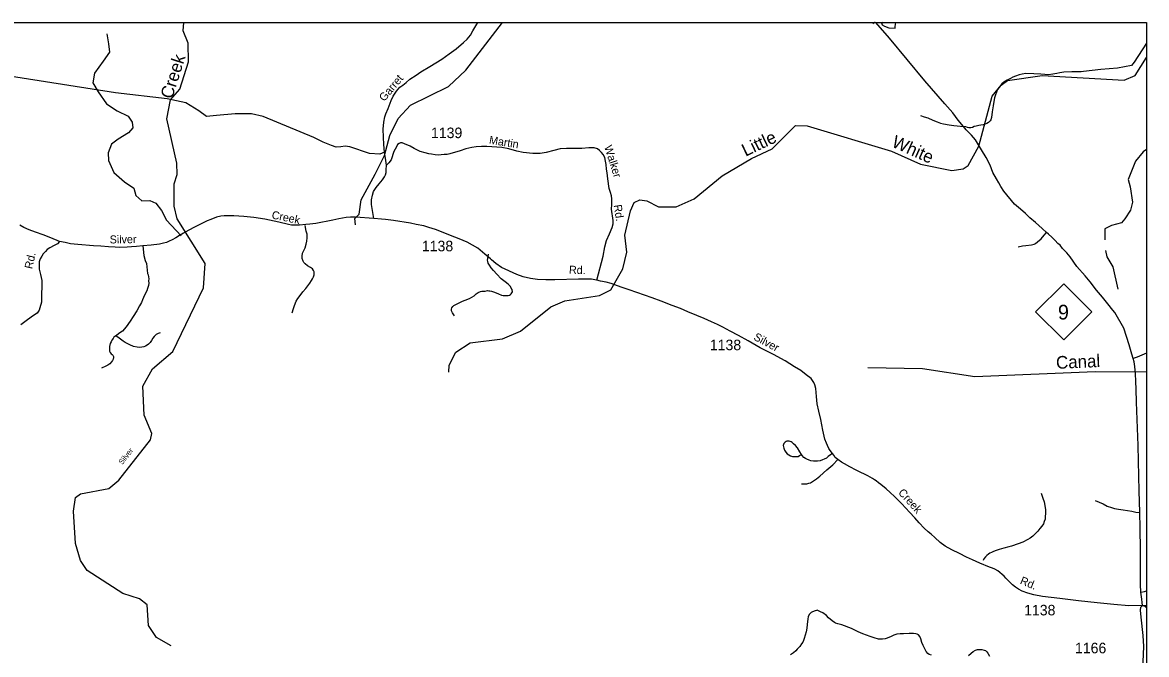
# Model space of a CAD drawing. Extents: x 990631 to 1056237, y 535999 to 585651.
# Drawn here: x 1042892 to 1056237, y 578146 to 585651 of the extents above; entities that cross this region are included whole.
import ezdxf

# ---------------------------------------------------------------- set-up
doc = ezdxf.new("R2010")
doc.units = 0
for name, color, linetype in [('Exist Hydrographic Creek Single Shore', 7, 'Continuous'), ('Exist Hydrographic Creek Single Shore Label', 7, 'Continuous'), ('Exist Hydrographic Pond Under 1500 Sq Ft', 7, 'Continuous'), ('Exist Hydrographic River Shore Label', 7, 'Continuous'), ('Exist Road Non-System Type 51', 7, 'Continuous'), ('Exist Road Primary NC Attributed', 7, 'Continuous'), ('Exist Road Primary NC Shield CELL', 7, 'Continuous'), ('Exist Road Primary NC Shield Number Label', 7, 'Continuous'), ('Exist Road Secondary Type 51 Attributed', 7, 'Continuous'), ('Exist Road Secondary Type 51 Label', 7, 'Continuous'), ('Exist Road Secondary Type 51 Number Label', 7, 'Continuous'), ('Scratch_Level_3', 7, 'Continuous')]:
    doc.layers.add(name, color=color, linetype=linetype)

msp = doc.modelspace()

# ---------------------------------------------------------------- linework, layer by layer
at = {"layer": 'Exist Hydrographic Creek Single Shore'}
for points in [[(1044657, 578250), (1044485, 578349), (1044389, 578492), (1044372, 578735), (1044282, 578806), (1044084, 578869), (1043659, 579143), (1043580, 579263), (1043520, 579464), (1043499, 579849), (1043521, 580012), (1043580, 580054), (1043916, 580119), (1044036, 580215), (1044410, 580694), (1044429, 580769), (1044336, 580987), (1044322, 581332), (1044437, 581537), (1044677, 581745), (1045043, 582499), (1045061, 582791), (1044728, 583319), (1044691, 583471), (1044691, 583737), (1044728, 583845), (1044724, 583979), (1044607, 584507), (1044648, 584732), (1044760, 584861), (1044863, 585184), (1044861, 585407), (1044799, 585553), (1044807, 585651)], [(1046845, 583249), (1046836, 583322), (1046891, 583373), (1046913, 583546), (1047081, 583851), (1047189, 584072), (1047255, 584310), (1047353, 584509), (1047499, 584670), (1047949, 584891), (1048155, 585083), (1048593, 585651)], [(1047955, 581499), (1047957, 581581), (1048037, 581737), (1048207, 581848), (1048593, 581893), (1048805, 581987), (1049164, 582275), (1049333, 582347), (1049744, 582408), (1049879, 582477), (1050021, 582724), (1050069, 582923), (1050042, 583124), (1050110, 583415), (1050154, 583512), (1050222, 583544), (1050305, 583532), (1050445, 583461), (1050653, 583463), (1050865, 583557), (1051198, 583829), (1051547, 584036), (1051793, 584152), (1052068, 584426), (1052210, 584423), (1053209, 584124), (1053554, 583969), (1053927, 583893), (1054061, 583913), (1054121, 583951), (1054245, 584182), (1054406, 584776), (1054510, 584905), (1054587, 584962), (1054997, 585023), (1055972, 584968), (1056102, 585021), (1056237, 585236)], [(1052927, 581556), (1053577, 581543), (1054199, 581449), (1055627, 581508), (1056237, 581504)]]:
    msp.add_lwpolyline(points, dxfattribs=at)
at = {"layer": 'Exist Hydrographic Pond Under 1500 Sq Ft'}
msp.add_lwpolyline([(1053097, 585651), (1053092, 585648), (1053098, 585622), (1053125, 585609), (1053177, 585589), (1053252, 585583), (1053255, 585605), (1053261, 585651)], dxfattribs=at)
at = {"layer": 'Exist Road Non-System Type 51'}
for points in [[(1053014, 585651), (1053010, 585650), (1052988, 585636)], [(1043893, 585516), (1043913, 585398), (1043926, 585297), (1043851, 585193), (1043747, 585049), (1043727, 584935), (1043792, 584827), (1043890, 584687), (1044017, 584602), (1044145, 584540), (1044193, 584468), (1044203, 584401), (1044151, 584339), (1044027, 584264), (1043949, 584205), (1043910, 584104), (1043913, 584013), (1043978, 583869), (1044102, 583758), (1044216, 583683)], [(1056237, 585407), (1056092, 585178), (1056059, 585139), (1055893, 585109), (1055694, 585093), (1055491, 585068), (1055463, 585067), (1055349, 585064), (1055257, 585061), (1055209, 585053), (1055174, 585046), (1055126, 585039), (1055074, 585029), (1055032, 585032), (1054984, 585036), (1054900, 585041), (1054806, 585044), (1054760, 585039), (1054725, 585028), (1054681, 585014), (1054651, 585001), (1054624, 584987), (1054581, 584965), (1054545, 584944), (1054518, 584921), (1054503, 584901), (1054486, 584878), (1054470, 584854), (1054455, 584823), (1054444, 584793), (1054431, 584755), (1054423, 584712), (1054417, 584662), (1054405, 584590), (1054395, 584524), (1054388, 584497), (1054382, 584485), (1054369, 584471), (1054361, 584462), (1054343, 584452), (1054322, 584443), (1054298, 584434), (1054272, 584430), (1054248, 584427), (1054216, 584420), (1054193, 584415), (1054173, 584406), (1054153, 584400), (1054129, 584401), (1054113, 584404), (1054093, 584410), (1054065, 584417)], [(1047192, 584111), (1047135, 584089), (1047013, 584095), (1046778, 584173), (1046725, 584181), (1046671, 584176), (1046617, 584172), (1046560, 584191), (1046463, 584231), (1046352, 584287), (1045750, 584535), (1045613, 584568), (1045417, 584568), (1045196, 584548), (1045078, 584535), (1044987, 584600), (1044830, 584698), (1044608, 584744), (1043995, 584816), (1041702, 585175)], [(1053553, 584545), (1053599, 584532), (1053640, 584517), (1053700, 584491), (1053753, 584471), (1053791, 584456), (1053826, 584447), (1053896, 584436), (1053950, 584427), (1053990, 584423), (1054065, 584417)], [(1056237, 584143), (1056196, 584116), (1056108, 584005), (1056020, 583786), (1056043, 583698), (1056069, 583519), (1056046, 583421), (1055981, 583320), (1055942, 583274), (1055821, 583241), (1055743, 583199), (1055743, 583072)], [(1044216, 583683), (1044236, 583598), (1044308, 583533), (1044406, 583536), (1044477, 583507), (1044543, 583419), (1044601, 583304), (1044778, 583116)], [(1046095, 582205), (1046109, 582255), (1046120, 582290), (1046142, 582342), (1046161, 582373), (1046188, 582410), (1046221, 582453), (1046257, 582494), (1046278, 582523), (1046303, 582557), (1046324, 582586), (1046336, 582606), (1046347, 582629), (1046354, 582653), (1046354, 582671), (1046355, 582689), (1046347, 582705), (1046336, 582726), (1046313, 582740), (1046277, 582762), (1046250, 582784), (1046231, 582803), (1046223, 582817), (1046214, 582847), (1046211, 582876), (1046216, 582913), (1046229, 582937), (1046250, 582976), (1046261, 583018), (1046267, 583054), (1046272, 583092), (1046273, 583136), (1046262, 583172), (1046249, 583239)], [(1054714, 582987), (1054764, 582998), (1054804, 583002), (1054873, 583012), (1054903, 583017), (1054921, 583027), (1054942, 583046), (1054985, 583082), (1055023, 583125), (1055050, 583157)], [(1044321, 582997), (1044332, 582883), (1044350, 582826), (1044363, 582790), (1044375, 582670), (1044383, 582654), (1044388, 582630), (1044391, 582606), (1044390, 582584), (1044391, 582556), (1044387, 582526), (1044375, 582492), (1044367, 582464), (1044339, 582413), (1044317, 582358), (1044304, 582326), (1044281, 582287), (1044249, 582228), (1044207, 582159), (1044171, 582105), (1044123, 582038), (1044079, 581985), (1044046, 581966), (1044011, 581940), (1043999, 581930)], [(1055749, 582944), (1055766, 582869), (1055837, 582748), (1055896, 582486)], [(1048023, 582167), (1047999, 582204), (1047987, 582226), (1047986, 582248), (1047991, 582264), (1048001, 582278), (1048015, 582291), (1048068, 582318), (1048115, 582340), (1048149, 582355), (1048200, 582374), (1048228, 582389), (1048255, 582406), (1048280, 582429), (1048302, 582444), (1048329, 582455), (1048347, 582461), (1048387, 582462), (1048413, 582467), (1048427, 582466), (1048439, 582466), (1048459, 582461), (1048495, 582450), (1048544, 582430), (1048580, 582415), (1048601, 582411), (1048633, 582408), (1048657, 582411), (1048674, 582414), (1048688, 582422), (1048694, 582430), (1048703, 582441), (1048709, 582453), (1048706, 582479), (1048696, 582498), (1048685, 582518), (1048658, 582543), (1048621, 582570), (1048576, 582608), (1048523, 582661), (1048483, 582705), (1048458, 582736), (1048437, 582768), (1048422, 582795), (1048418, 582811), (1048415, 582827), (1048417, 582849), (1048425, 582899)], [(1043999, 581930), (1043978, 581913), (1043968, 581899), (1043951, 581879), (1043943, 581860), (1043934, 581838), (1043927, 581802), (1043924, 581772), (1043927, 581750), (1043935, 581732), (1043946, 581717), (1043956, 581709), (1043964, 581699), (1043973, 581685), (1043973, 581675), (1043968, 581653), (1043962, 581637), (1043949, 581623), (1043928, 581598), (1043906, 581583), (1043880, 581569), (1043831, 581547)], [(1044527, 581967), (1044502, 581958), (1044480, 581945), (1044457, 581923), (1044440, 581902), (1044424, 581874), (1044407, 581851), (1044388, 581831), (1044372, 581820), (1044354, 581808), (1044333, 581799), (1044311, 581794), (1044279, 581791), (1044253, 581794), (1044211, 581805), (1044168, 581822), (1044113, 581850), (1044087, 581865), (1044038, 581901), (1043999, 581930)], [(1052141, 580520), (1052120, 580553), (1052094, 580599), (1052071, 580628), (1052047, 580649), (1052032, 580662), (1052018, 580670), (1052008, 580674), (1051996, 580679), (1051980, 580679), (1051966, 580680), (1051958, 580676), (1051948, 580668), (1051938, 580661), (1051931, 580651), (1051929, 580639), (1051925, 580629), (1051926, 580613), (1051930, 580597), (1051939, 580571), (1051954, 580548), (1051969, 580530), (1051989, 580517), (1052009, 580506), (1052036, 580499), (1052058, 580497), (1052080, 580496), (1052102, 580499), (1052119, 580509), (1052141, 580520)], [(1052498, 580527), (1052457, 580498), (1052436, 580479), (1052412, 580465), (1052391, 580456), (1052361, 580447), (1052333, 580444), (1052283, 580443), (1052253, 580446), (1052231, 580453), (1052205, 580464), (1052188, 580473), (1052170, 580485), (1052149, 580508), (1052141, 580520)], [(1052140, 580174), (1052206, 580174), (1052228, 580179), (1052247, 580186), (1052271, 580200), (1052318, 580232), (1052359, 580263), (1052442, 580340), (1052512, 580398), (1052572, 580460)], [(1054986, 580061), (1055008, 580002), (1055021, 579961), (1055032, 579915), (1055038, 579863), (1055037, 579819), (1055036, 579787), (1055033, 579755), (1055024, 579725), (1055013, 579699), (1054996, 579672), (1054971, 579641), (1054946, 579611), (1054925, 579586), (1054888, 579553), (1054855, 579528), (1054829, 579513), (1054768, 579481), (1054715, 579459), (1054636, 579433), (1054604, 579424), (1054543, 579408), (1054487, 579392), (1054452, 579381), (1054420, 579368), (1054397, 579359), (1054379, 579349), (1054361, 579338), (1054340, 579321), (1054326, 579305), (1054307, 579282), (1054296, 579264)], [(1055628, 579974), (1055675, 579954), (1055721, 579935), (1055772, 579909), (1055821, 579893), (1055859, 579882), (1055905, 579871), (1055959, 579863), (1056010, 579855), (1056062, 579848), (1056110, 579836), (1056158, 579833)], [(1053686, 578137), (1053656, 578148), (1053642, 578158), (1053623, 578181), (1053601, 578222), (1053584, 578254), (1053571, 578288), (1053556, 578333), (1053545, 578361), (1053529, 578380), (1053516, 578386), (1053500, 578391), (1053470, 578394), (1053418, 578394), (1053352, 578392), (1053314, 578391), (1053274, 578388), (1053237, 578375), (1053207, 578360), (1053160, 578342), (1053136, 578333), (1053104, 578330), (1053077, 578328), (1053057, 578329), (1053004, 578343), (1052958, 578360), (1052870, 578393), (1052814, 578417), (1052733, 578454), (1052621, 578497), (1052573, 578511), (1052545, 578520), (1052532, 578528), (1052506, 578547), (1052463, 578582), (1052436, 578609), (1052395, 578640), (1052366, 578655), (1052342, 578666), (1052326, 578671), (1052318, 578669), (1052302, 578666), (1052273, 578655), (1052257, 578647), (1052247, 578637), (1052234, 578620), (1052222, 578594), (1052217, 578570), (1052208, 578502), (1052205, 578458), (1052198, 578417), (1052185, 578375), (1052173, 578337), (1052164, 578314), (1052156, 578292), (1052143, 578274), (1052120, 578241), (1052103, 578222), (1052089, 578208), (1052072, 578191), (1052046, 578167), (1052009, 578143)], [(1054124, 578133), (1054157, 578164), (1054178, 578183), (1054208, 578198), (1054230, 578205), (1054252, 578207), (1054284, 578206), (1054308, 578199), (1054324, 578192), (1054340, 578180), (1054353, 578163), (1054374, 578127)]]:
    msp.add_lwpolyline(points, dxfattribs=at)
at = {"layer": 'Exist Road Primary NC Attributed'}
for points in [[(1056080, 581662), (1056064, 581712), (1056032, 581822), (1055968, 582020), (1055860, 582208), (1055837, 582237), (1055779, 582309), (1055713, 582389), (1055642, 582473), (1055569, 582572), (1055509, 582643), (1055411, 582755), (1055329, 582868), (1055291, 582914), (1055239, 582969), (1055212, 583005), (1055185, 583026), (1055151, 583061), (1055112, 583101), (1055073, 583136), (1055050, 583157), (1054997, 583204), (1054921, 583275), (1054851, 583333), (1054799, 583383), (1054740, 583433), (1054670, 583495), (1054543, 583649), (1054507, 583704), (1054484, 583749), (1054456, 583796), (1054414, 583871), (1054381, 583955), (1054335, 584048), (1054278, 584140), (1054205, 584259), (1054158, 584313), (1054098, 584378), (1054065, 584417), (1054002, 584491), (1053936, 584577), (1053842, 584684), (1053604, 584958), (1053184, 585464), (1053022, 585651)], [(1056171, 578887), (1056165, 578978), (1056164, 579148), (1056167, 579384), (1056162, 579651), (1056158, 579833), (1056150, 580091), (1056148, 580263), (1056137, 580630), (1056119, 581142), (1056113, 581297), (1056109, 581387), (1056108, 581482), (1056100, 581567), (1056092, 581621), (1056080, 581662)], [(1056188, 578730), (1056187, 578764), (1056183, 578805), (1056171, 578887)], [(1056237, 578701), (1056222, 578717), (1056188, 578730)]]:
    msp.add_lwpolyline(points, dxfattribs=at)
at = {"layer": 'Exist Road Primary NC Shield CELL'}
msp.add_lwpolyline([(1054921, 582214), (1055254, 582547), (1055587, 582214), (1055254, 581881)], close=True, dxfattribs=at)
at = {"layer": 'Exist Road Secondary Type 51 Attributed'}
for points in [[(1047214, 583957), (1047206, 584014), (1047192, 584111), (1047183, 584202), (1047179, 584290), (1047176, 584386), (1047182, 584468), (1047195, 584530), (1047206, 584568), (1047232, 584631), (1047271, 584726), (1047292, 584777), (1047331, 584836), (1047374, 584881), (1047406, 584907), (1047446, 584939), (1047492, 584976), (1047565, 585025), (1047623, 585066), (1047728, 585129), (1047869, 585216), (1047958, 585278), (1048040, 585340), (1048130, 585415), (1048170, 585454), (1048210, 585501), (1048240, 585551), (1048275, 585613), (1048297, 585651)], [(1049712, 582592), (1049786, 582875), (1049805, 582988), (1049827, 583064), (1049860, 583142), (1049894, 583218), (1049904, 583260), (1049905, 583298), (1049887, 583434), (1049888, 583488), (1049889, 583556), (1049884, 583591), (1049875, 583631), (1049858, 583679), (1049843, 583794), (1049834, 583864), (1049826, 583910), (1049823, 583965), (1049816, 584004), (1049806, 584048), (1049788, 584083), (1049765, 584109), (1049744, 584132), (1049720, 584151), (1049681, 584161), (1049618, 584163), (1049535, 584156), (1049445, 584154), (1049350, 584155), (1049275, 584149), (1049201, 584130), (1049110, 584106), (1049037, 584097), (1048953, 584095), (1048837, 584106), (1048761, 584125), (1048668, 584151), (1048584, 584166), (1048465, 584174), (1048405, 584178), (1048342, 584180), (1048279, 584173), (1048229, 584166), (1048154, 584149), (1048090, 584127), (1047965, 584092), (1047933, 584085), (1047897, 584083), (1047861, 584078), (1047827, 584076), (1047792, 584080), (1047749, 584088), (1047717, 584092), (1047674, 584104), (1047614, 584121), (1047543, 584154), (1047494, 584181), (1047426, 584212), (1047399, 584222), (1047382, 584221), (1047365, 584213), (1047345, 584202), (1047331, 584176), (1047302, 584118), (1047268, 584021), (1047240, 583985), (1047214, 583957)], [(1047064, 583324), (1047035, 583489), (1047037, 583547), (1047046, 583600), (1047060, 583645), (1047091, 583691), (1047125, 583735), (1047165, 583784), (1047191, 583817), (1047202, 583842), (1047209, 583869), (1047210, 583901), (1047214, 583957)], [(1047064, 583324), (1046844, 583340), (1046787, 583339), (1046737, 583335), (1046648, 583319), (1046578, 583303), (1046376, 583264), (1046304, 583256), (1046256, 583251), (1046181, 583245), (1046136, 583246), (1046087, 583245), (1046050, 583253), (1045934, 583281), (1045768, 583315), (1045638, 583336), (1045521, 583346), (1045401, 583355), (1045287, 583355), (1045247, 583351), (1045196, 583338), (1045130, 583313), (1045086, 583297), (1045038, 583273), (1044935, 583222), (1044867, 583186), (1044804, 583151), (1044755, 583120), (1044714, 583095), (1044670, 583072), (1044634, 583055), (1044602, 583040), (1044568, 583030), (1044519, 583017), (1044421, 583006), (1044321, 582997), (1044247, 582990), (1044188, 582986), (1044135, 582982), (1044045, 582979), (1043993, 582984), (1043915, 582988), (1043822, 582994), (1043734, 583000), (1043548, 583013), (1043462, 583023), (1043397, 583038), (1043331, 583052)], [(1043331, 583052), (1043230, 583095), (1043137, 583130), (1043047, 583162), (1042973, 583189), (1042908, 583217), (1042861, 583245)], [(1049712, 582592), (1049686, 582596), (1049646, 582602), (1049578, 582603), (1049495, 582604), (1049214, 582597), (1049106, 582595), (1049006, 582600), (1048922, 582612), (1048838, 582631), (1048761, 582657), (1048578, 582742), (1048511, 582789), (1048460, 582831), (1048447, 582846), (1048382, 582899), (1048297, 582972), (1048171, 583043), (1048075, 583082), (1047974, 583123), (1047867, 583165), (1047796, 583191), (1047715, 583218), (1047657, 583235), (1047568, 583252), (1047500, 583267), (1047296, 583300), (1047201, 583310), (1047153, 583314), (1047064, 583324)], [(1043331, 583052), (1043306, 583024), (1043268, 583004), (1043218, 582977), (1043186, 582957), (1043165, 582933), (1043138, 582904), (1043120, 582875), (1043102, 582844), (1043092, 582808), (1043091, 582774), (1043089, 582723), (1043105, 582659), (1043120, 582588), (1043123, 582514), (1043119, 582429), (1043117, 582330), (1043100, 582262), (1043089, 582237), (1043065, 582200), (1043023, 582171), (1042953, 582119), (1042873, 582061)], [(1054495, 579122), (1054473, 579141), (1054438, 579159), (1054410, 579171), (1054374, 579185), (1054260, 579231), (1054171, 579272), (1054100, 579303), (1054018, 579344), (1053927, 579389), (1053848, 579434), (1053787, 579478), (1053723, 579536), (1053680, 579575), (1053643, 579604), (1053598, 579647), (1053538, 579709), (1053486, 579770), (1053422, 579836), (1053380, 579884), (1053329, 579939), (1053289, 579980), (1053244, 580024), (1053194, 580072), (1053147, 580112), (1053082, 580166), (1053057, 580184), (1053028, 580207), (1053008, 580220), (1052983, 580237), (1052957, 580254), (1052928, 580267), (1052888, 580288), (1052845, 580309), (1052792, 580337), (1052715, 580375), (1052652, 580410), (1052617, 580429), (1052572, 580460), (1052540, 580487), (1052524, 580512), (1052509, 580535), (1052482, 580567), (1052467, 580591), (1052450, 580627), (1052437, 580657), (1052420, 580703), (1052394, 580810), (1052370, 580936), (1052347, 581037), (1052328, 581122), (1052319, 581208), (1052312, 581304), (1052301, 581350), (1052288, 581378), (1052255, 581423), (1052197, 581469), (1052132, 581519), (1052058, 581563), (1051948, 581632), (1051807, 581707), (1051652, 581787), (1051506, 581871), (1051394, 581933), (1051296, 581986), (1051207, 582035), (1051144, 582065), (1051073, 582097), (1050984, 582136), (1050897, 582173), (1050793, 582214), (1050704, 582253), (1050607, 582292), (1050476, 582341), (1050370, 582382), (1050279, 582413), (1050094, 582477), (1050013, 582506), (1049958, 582524), (1049881, 582552), (1049821, 582566), (1049754, 582580), (1049712, 582592)], [(1056237, 581726), (1056125, 581677), (1056080, 581662)], [(1056188, 578730), (1056026, 578725), (1055850, 578739), (1055650, 578761), (1055431, 578785), (1055210, 578813), (1055001, 578836), (1054900, 578853), (1054827, 578873), (1054760, 578898), (1054719, 578921), (1054680, 578944), (1054647, 578972), (1054610, 579008), (1054566, 579052), (1054549, 579075), (1054525, 579098), (1054495, 579122)], [(1056171, 578887), (1056215, 578896), (1056237, 578901)], [(1056191, 577899), (1056194, 577991), (1056199, 578061), (1056204, 578243), (1056197, 578373), (1056172, 578590), (1056165, 578673), (1056168, 578707), (1056188, 578730)], [(1056188, 578730), (1056237, 578730)]]:
    msp.add_lwpolyline(points, dxfattribs=at)
at = {"layer": 'Scratch_Level_3'}
msp.add_lwpolyline([(1056237, 535999), (990631, 535999), (990631, 585651), (1056237, 585651)], close=True, dxfattribs=at)

# ---------------------------------------------------------------- texts
at = {"layer": 'Exist Hydrographic Creek Single Shore Label'}
for s, rotation, p in [('Creek', 72.4509, (1044668, 584734)), ('Little', 25.3396, (1051476, 584056)), ('White', 335.8538, (1053201, 584181)), ('Canal', 2.403, (1055166, 581538))]:
    msp.add_text(s, height=150, rotation=rotation, dxfattribs=at).set_placement(p)
at = {"layer": 'Exist Hydrographic River Shore Label'}
msp.add_text('Silver', height=65.6, rotation=51.9719, dxfattribs=at).set_placement((1044077, 580395))
at = {"layer": 'Exist Road Primary NC Shield Number Label'}
msp.add_text('9', height=175, dxfattribs=at).set_placement((1055186, 582124))
at = {"layer": 'Exist Road Secondary Type 51 Label'}
for s, rotation, p in [('Garret', 50.0974, (1047188, 584706)), ('Martin', 350.7441, (1048427, 584213)), ('Walker', 287.5828, (1049798, 584176)), ('Rd.', 278.7433, (1049911, 583482)), ('Creek', 348.4569, (1045845, 583324)), ('Silver', 0.7577, (1043928, 583027)), ('Rd.', 77.2767, (1043007, 582718)), ('Rd.', 358.0739, (1049379, 582669)), ('Silver', 331.5945, (1051564, 581889)), ('Creek', 312.1175, (1053283, 580064)), ('Rd.', 337.5851, (1054728, 578989))]:
    msp.add_text(s, height=95, rotation=rotation, dxfattribs=at).set_placement(p)
at = {"layer": 'Exist Road Secondary Type 51 Number Label'}
for s, p in [('1139', (1047742, 584278)), ('1138', (1047634, 582934)), ('1138', (1051053, 581760)), ('1138', (1054784, 578611)), ('1166', (1055388, 578161))]:
    msp.add_text(s, height=125, dxfattribs=at).set_placement(p)

doc.saveas('drawing.dxf')
